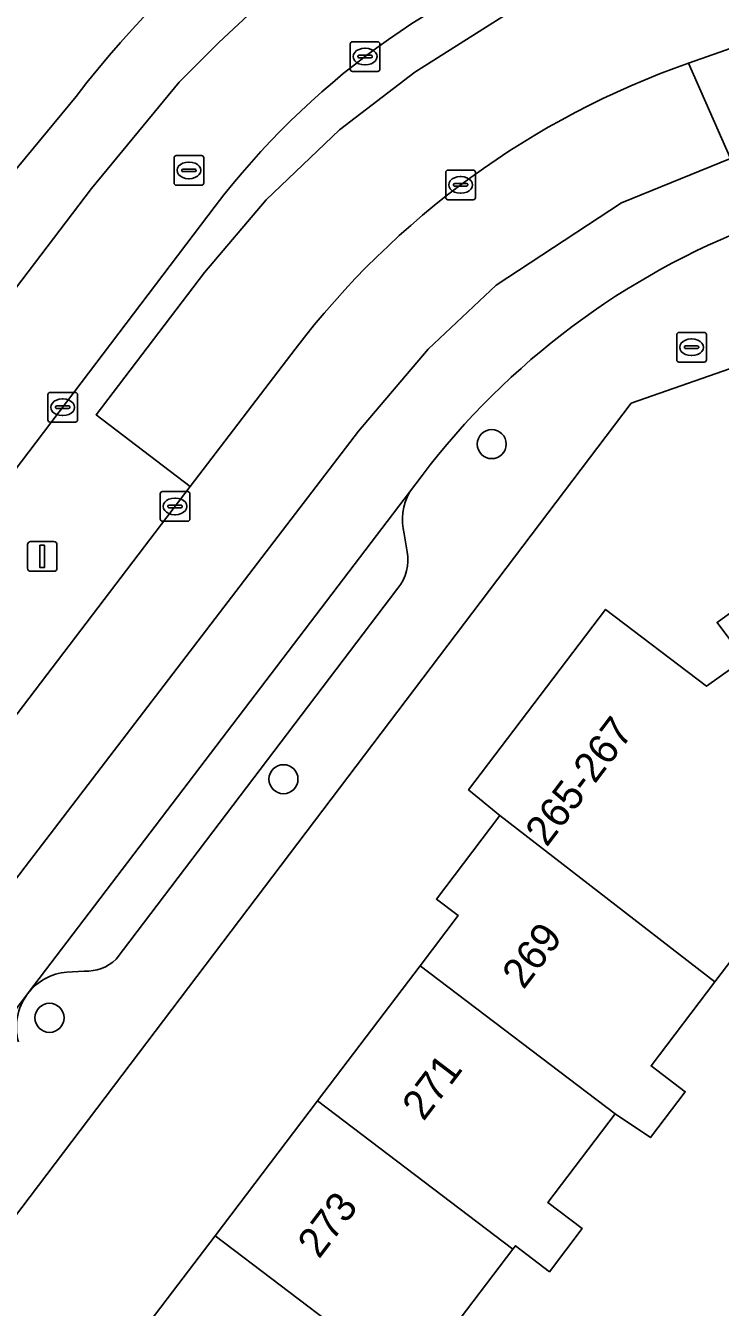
# Model space of a CAD drawing. Extents: x 158472 to 159562, y 388525 to 389606.
# Drawn here: x 158798.21 to 158821.62, y 389007.01 to 389050.19 of the extents above; entities that cross this region are included whole.
import ezdxf

# ---------------------------------------------------------------- set-up
doc = ezdxf.new("R2010")
doc.units = 0
for name, color, linetype in [('IMGEO_Berm_groen', 7, 'Continuous'), ('IMGEO_Boom', 7, 'Continuous'), ('IMGEO_Brandkraan', 7, 'Continuous'), ('IMGEO_Erf', 7, 'Continuous'), ('IMGEO_Kolk', 7, 'Continuous'), ('IMGEO_Lichtmast', 7, 'Continuous'), ('IMGEO_Pand', 7, 'Continuous'), ('IMGEO_Pand_nummerreeks', 7, 'Continuous'), ('IMGEO_Parkeervlak_open', 7, 'Continuous'), ('IMGEO_Rijbaan_lokaal_gesloten', 7, 'Continuous'), ('IMGEO_Rioolput', 7, 'Continuous'), ('IMGEO_Voetpad_open', 7, 'Continuous')]:
    doc.layers.add(name, color=color, linetype=linetype)

msp = doc.modelspace()

# ---------------------------------------------------------------- linework, layer by layer
at = {"layer": 'IMGEO_Berm_groen'}
for points in [[(158803.759, 389034.662), (158800.582, 389037.081), (158804.239, 389041.876), (158806.315, 389044.319), (158808.788, 389046.678), (158811.326, 389048.622), (158814.382, 389050.549), (158817.437, 389052.017), (158819.117, 389052.662), (158831.406, 389056.979), (158832.73, 389053.212), (158850.229, 389059.368), (158873.217, 389067.419), (158871.37, 389072.085), (158839.997, 389061.131), (158817.551, 389053.252), (158816.807, 389052.991)], [(158820.551, 389048.928), (158832.73, 389053.212), (158831.406, 389056.979), (158819.117, 389052.662), (158817.437, 389052.017), (158814.382, 389050.549), (158811.326, 389048.622), (158808.788, 389046.678), (158806.315, 389044.319), (158804.239, 389041.876), (158800.582, 389037.081), (158803.759, 389034.662), (158807.288, 389039.286)], [(158804.6, 389044.103), (158786.522, 389020.308), (158775.635, 389006.026)], [(158779.752, 389003.234), (158795.403, 389023.714), (158803.759, 389034.662)]]:
    msp.add_lwpolyline(points, dxfattribs=at)
for centre, radius, start, end in [((158825.493, 389028.235), 26.236, 109.334, 142.7832), ((158830.052, 389021.916), 28.634, 109.3786, 142.6546)]:
    msp.add_arc(centre, radius, start, end, dxfattribs=at)
at = {"layer": 'IMGEO_Boom'}
for centre in [(158813.918, 389036.092), (158806.9, 389024.805), (158799.014, 389016.767)]:
    msp.add_circle(centre, 0.489, dxfattribs=at)
at = {"layer": 'IMGEO_Brandkraan'}
for p, q in [((158820.152, 389038.928), (158820.152, 389039.78)), ((158820.227, 389039.854), (158821.079, 389039.854)), ((158821.153, 389039.78), (158821.153, 389038.928)), ((158820.411, 389039.348), (158820.411, 389039.36)), ((158820.849, 389039.311), (158820.451, 389039.311)), ((158820.454, 389039.397), (158820.852, 389039.397)), ((158820.64, 389039.634), (158820.665, 389039.634)), ((158820.895, 389039.36), (158820.895, 389039.348)), ((158821.079, 389038.854), (158820.227, 389038.854)), ((158820.663, 389039.074), (158820.638, 389039.074))]:
    msp.add_line(p, q, dxfattribs=at)
for points in [[(158820.152, 389038.928), (158820.152, 389039.78)], [(158820.227, 389039.854), (158821.079, 389039.854)], [(158821.153, 389039.78), (158821.153, 389038.928)], [(158821.079, 389038.854), (158820.227, 389038.854)]]:
    msp.add_lwpolyline(points, dxfattribs=at)
for centre, radius, start, end in [((158820.229, 389039.778), 0.0765, 91.552, 178.448), ((158820.229, 389039.778), 0.0765, 91.552, 178.448), ((158821.077, 389039.778), 0.0765, 1.552, 88.448), ((158821.077, 389039.778), 0.0765, 1.552, 88.448), ((158820.451, 389039.357), 0.0403, 85.8775, 175.7526), ((158820.448, 389039.347), 0.0366, 178.938, 274.7102), ((158820.852, 389039.354), 0.043, 264.8664, 352.4533), ((158820.856, 389039.359), 0.0386, 1.7309, 96.639), ((158820.229, 389038.93), 0.0765, 181.552, 268.448), ((158820.229, 389038.93), 0.0765, 181.552, 268.448), ((158821.077, 389038.93), 0.0765, 271.552, 358.448), ((158821.077, 389038.93), 0.0765, 271.552, 358.448)]:
    msp.add_arc(centre, radius, start, end, dxfattribs=at)
for centre, major_axis, ratio, start_param, end_param in [((158820.639, 389039.354), (-0.387, 0.002), 0.722429, 4.712389, 7.853982), ((158820.664, 389039.354), (-0.39, 0.002), 0.717154, 1.570796, 4.712389)]:
    msp.add_ellipse(centre, major_axis=major_axis, ratio=ratio, start_param=start_param, end_param=end_param, dxfattribs=at)
at = {"layer": 'IMGEO_Erf'}
for points in [[(158880.543, 389059.085), (158818.621, 389037.472), (158790.211, 389000)], [(158801.331, 389005.133), (158804.593, 389009.428), (158808.047, 389013.975), (158811.501, 389018.523), (158812.786, 389020.214), (158812.056, 389020.768), (158814.196, 389023.587), (158813.138, 389024.448), (158817.753, 389030.524), (158821.155, 389027.939), (158822.438, 389028.853), (158821.514, 389030.085), (158823.846, 389031.784)], [(158824.681, 389022.251), (158821.434, 389017.976), (158819.287, 389015.149), (158820.438, 389014.274), (158819.266, 389012.731), (158818.077, 389013.528), (158815.811, 389010.546), (158816.967, 389009.669), (158815.863, 389008.216), (158814.715, 389009.087), (158814.63, 389008.975), (158812.398, 389006.038)]]:
    msp.add_lwpolyline(points, dxfattribs=at)
at = {"layer": 'IMGEO_Kolk'}
for p, q in [((158809.226, 389049.646), (158810.078, 389049.646)), ((158809.151, 389048.72), (158809.151, 389049.572)), ((158809.639, 389049.426), (158809.664, 389049.426)), ((158810.152, 389049.572), (158810.152, 389048.72)), ((158809.41, 389049.14), (158809.41, 389049.152)), ((158809.848, 389049.103), (158809.45, 389049.103)), ((158809.453, 389049.189), (158809.851, 389049.189)), ((158809.662, 389048.866), (158809.637, 389048.866)), ((158809.894, 389049.152), (158809.894, 389049.14)), ((158810.078, 389048.646), (158809.226, 389048.646)), ((158812.444, 389045.324), (158813.296, 389045.324)), ((158812.369, 389044.398), (158812.369, 389045.25)), ((158812.857, 389045.104), (158812.882, 389045.104)), ((158813.37, 389045.25), (158813.37, 389044.398)), ((158812.628, 389044.818), (158812.628, 389044.83)), ((158813.066, 389044.781), (158812.668, 389044.781)), ((158812.671, 389044.867), (158813.069, 389044.867)), ((158812.88, 389044.544), (158812.855, 389044.544)), ((158813.112, 389044.83), (158813.112, 389044.818)), ((158813.296, 389044.324), (158812.444, 389044.324)), ((158798.958, 389036.908), (158798.958, 389037.76)), ((158799.033, 389037.834), (158799.885, 389037.834)), ((158799.446, 389037.614), (158799.471, 389037.614)), ((158799.959, 389037.76), (158799.959, 389036.908)), ((158799.217, 389037.328), (158799.217, 389037.34)), ((158799.655, 389037.291), (158799.257, 389037.291)), ((158799.26, 389037.377), (158799.658, 389037.377)), ((158799.701, 389037.34), (158799.701, 389037.328)), ((158799.885, 389036.834), (158799.033, 389036.834)), ((158799.469, 389037.054), (158799.444, 389037.054)), ((158802.746, 389033.568), (158802.746, 389034.42)), ((158802.821, 389034.494), (158803.673, 389034.494)), ((158803.234, 389034.274), (158803.259, 389034.274)), ((158803.747, 389034.42), (158803.747, 389033.568)), ((158803.005, 389033.988), (158803.005, 389034)), ((158803.443, 389033.951), (158803.045, 389033.951)), ((158803.048, 389034.037), (158803.446, 389034.037)), ((158803.257, 389033.714), (158803.232, 389033.714)), ((158803.489, 389034), (158803.489, 389033.988)), ((158803.673, 389033.494), (158802.821, 389033.494))]:
    msp.add_line(p, q, dxfattribs=at)
for points in [[(158809.226, 389049.646), (158810.078, 389049.646)], [(158809.151, 389048.72), (158809.151, 389049.572)], [(158810.152, 389049.572), (158810.152, 389048.72)], [(158810.078, 389048.646), (158809.226, 389048.646)], [(158812.444, 389045.324), (158813.296, 389045.324)], [(158812.369, 389044.398), (158812.369, 389045.25)], [(158813.37, 389045.25), (158813.37, 389044.398)], [(158813.296, 389044.324), (158812.444, 389044.324)], [(158798.958, 389036.908), (158798.958, 389037.76)], [(158799.033, 389037.834), (158799.885, 389037.834)], [(158799.959, 389037.76), (158799.959, 389036.908)], [(158799.885, 389036.834), (158799.033, 389036.834)], [(158802.746, 389033.568), (158802.746, 389034.42)], [(158802.821, 389034.494), (158803.673, 389034.494)], [(158803.747, 389034.42), (158803.747, 389033.568)], [(158803.673, 389033.494), (158802.821, 389033.494)]]:
    msp.add_lwpolyline(points, dxfattribs=at)
for centre, radius, start, end in [((158809.228, 389049.57), 0.0765, 91.552, 178.448), ((158809.228, 389049.57), 0.0765, 91.552, 178.448), ((158810.076, 389049.57), 0.0765, 1.552, 88.448), ((158810.076, 389049.57), 0.0765, 1.552, 88.448), ((158809.45, 389049.149), 0.0403, 85.8775, 175.7526), ((158809.447, 389049.139), 0.0366, 178.938, 274.7102), ((158809.851, 389049.146), 0.043, 264.8664, 352.4533), ((158809.855, 389049.151), 0.0386, 1.7309, 96.639), ((158809.228, 389048.722), 0.0765, 181.552, 268.448), ((158809.228, 389048.722), 0.0765, 181.552, 268.448), ((158810.076, 389048.722), 0.0765, 271.552, 358.448), ((158810.076, 389048.722), 0.0765, 271.552, 358.448), ((158812.446, 389045.248), 0.0765, 91.552, 178.448), ((158812.446, 389045.248), 0.0765, 91.552, 178.448), ((158813.294, 389045.248), 0.0765, 1.552, 88.448), ((158813.294, 389045.248), 0.0765, 1.552, 88.448), ((158812.668, 389044.827), 0.0403, 85.8775, 175.7526), ((158812.665, 389044.817), 0.0366, 178.938, 274.7102), ((158813.069, 389044.824), 0.043, 264.8664, 352.4533), ((158813.073, 389044.829), 0.0386, 1.7309, 96.639), ((158812.446, 389044.4), 0.0765, 181.552, 268.448), ((158812.446, 389044.4), 0.0765, 181.552, 268.448), ((158813.294, 389044.4), 0.0765, 271.552, 358.448), ((158813.294, 389044.4), 0.0765, 271.552, 358.448), ((158799.035, 389037.758), 0.0765, 91.552, 178.448), ((158799.035, 389037.758), 0.0765, 91.552, 178.448), ((158799.883, 389037.758), 0.0765, 1.552, 88.448), ((158799.883, 389037.758), 0.0765, 1.552, 88.448), ((158799.257, 389037.337), 0.0403, 85.8775, 175.7526), ((158799.254, 389037.327), 0.0366, 178.938, 274.7102), ((158799.658, 389037.334), 0.043, 264.8664, 352.4533), ((158799.662, 389037.339), 0.0386, 1.7309, 96.639), ((158799.035, 389036.91), 0.0765, 181.552, 268.448), ((158799.035, 389036.91), 0.0765, 181.552, 268.448), ((158799.883, 389036.91), 0.0765, 271.552, 358.448), ((158799.883, 389036.91), 0.0765, 271.552, 358.448), ((158802.823, 389034.418), 0.0765, 91.552, 178.448), ((158802.823, 389034.418), 0.0765, 91.552, 178.448), ((158803.671, 389034.418), 0.0765, 1.552, 88.448), ((158803.671, 389034.418), 0.0765, 1.552, 88.448), ((158803.045, 389033.997), 0.0403, 85.8775, 175.7526), ((158803.042, 389033.987), 0.0366, 178.938, 274.7102), ((158803.446, 389033.994), 0.043, 264.8664, 352.4533), ((158803.45, 389033.999), 0.0386, 1.7309, 96.639), ((158802.823, 389033.57), 0.0765, 181.552, 268.448), ((158802.823, 389033.57), 0.0765, 181.552, 268.448), ((158803.671, 389033.57), 0.0765, 271.552, 358.448), ((158803.671, 389033.57), 0.0765, 271.552, 358.448)]:
    msp.add_arc(centre, radius, start, end, dxfattribs=at)
for centre, major_axis, ratio, start_param, end_param in [((158809.638, 389049.146), (-0.387, 0.002), 0.722429, 4.712389, 7.853982), ((158809.663, 389049.146), (-0.39, 0.002), 0.717154, 1.570796, 4.712389), ((158812.856, 389044.824), (-0.387, 0.002), 0.722429, 4.712389, 7.853982), ((158812.881, 389044.824), (-0.39, 0.002), 0.717154, 1.570796, 4.712389), ((158799.445, 389037.334), (-0.387, 0.002), 0.722429, 4.712389, 7.853982), ((158799.47, 389037.334), (-0.39, 0.002), 0.717154, 1.570796, 4.712389), ((158803.233, 389033.994), (-0.387, 0.002), 0.722429, 4.712389, 7.853982), ((158803.258, 389033.994), (-0.39, 0.002), 0.717154, 1.570796, 4.712389)]:
    msp.add_ellipse(centre, major_axis=major_axis, ratio=ratio, start_param=start_param, end_param=end_param, dxfattribs=at)
at = {"layer": 'IMGEO_Lichtmast'}
for p, q in [((158798.374, 389032.81), (158799.164, 389032.81)), ((158799.164, 389032.81), (158798.374, 389032.81)), ((158798.274, 389031.91), (158798.274, 389032.71)), ((158798.274, 389032.71), (158798.274, 389031.91)), ((158799.264, 389032.71), (158799.264, 389031.91)), ((158799.264, 389031.91), (158799.264, 389032.71)), ((158799.164, 389031.81), (158798.374, 389031.81)), ((158798.374, 389031.81), (158799.164, 389031.81))]:
    msp.add_line(p, q, dxfattribs=at)
msp.add_lwpolyline([(158798.694, 389032.685), (158798.844, 389032.685), (158798.844, 389031.935), (158798.694, 389031.935), (158798.694, 389032.685)], dxfattribs=at)
for centre, start, end in [((158798.374, 389032.71), 90, 180), ((158798.374, 389032.71), 90, 180), ((158799.164, 389032.71), 0, 90), ((158799.164, 389032.71), 360, 90), ((158798.374, 389031.91), 180, 270), ((158798.374, 389031.91), 180, 270), ((158799.164, 389031.91), 270, 0), ((158799.164, 389031.91), 270, 0)]:
    msp.add_arc(centre, 0.1, start, end, dxfattribs=at)
at = {"layer": 'IMGEO_Pand'}
for points in [[(158814.196, 389023.587), (158821.434, 389017.976), (158824.681, 389022.251), (158828.703, 389025.12), (158823.846, 389031.784), (158821.514, 389030.085), (158822.438, 389028.853), (158821.155, 389027.939), (158817.753, 389030.524), (158813.138, 389024.448)], [(158811.501, 389018.523), (158818.077, 389013.528), (158819.266, 389012.731), (158820.438, 389014.274), (158819.287, 389015.149), (158821.434, 389017.976), (158814.196, 389023.587), (158812.056, 389020.768), (158812.786, 389020.214)], [(158808.047, 389013.975), (158814.63, 389008.975), (158814.715, 389009.087), (158815.863, 389008.216), (158816.967, 389009.669), (158815.811, 389010.546), (158818.077, 389013.528), (158811.501, 389018.523)], [(158808.047, 389013.975), (158804.593, 389009.428), (158811.168, 389004.434), (158811.231, 389004.517), (158812.354, 389003.664), (158813.513, 389005.191), (158812.398, 389006.038), (158814.63, 389008.975)], [(158811.168, 389004.434), (158804.593, 389009.428), (158801.331, 389005.133), (158800.106, 389006.065), (158799.914, 389005.812), (158799.842, 389005.718), (158807.652, 388999.783), (158807.724, 388999.878), (158808.811, 388999.052), (158809.532, 389000), (158809.858, 389000.429), (158808.76, 389001.263)]]:
    msp.add_lwpolyline(points, close=True, dxfattribs=at)
at = {"layer": 'IMGEO_Parkeervlak_open'}
for points in [[(158811.144, 389034.474), (158798.301, 389017.615), (158798.278, 389017.578)], [(158811.071, 389032.469), (158810.969, 389033.066)], [(158801.264, 389018.739), (158810.756, 389031.237)], [(158799.601, 389018.305), (158800.185, 389018.344)], [(158798.278, 389017.578), (158798.249, 389017.546), (158784.893, 389000), (158782.277, 388996.564)]]:
    msp.add_lwpolyline(points, dxfattribs=at)
for centre, radius, start, end in [((158812.831, 389033.549), 1.924, 151.2774, 194.5527), ((158809.592, 389032.191), 1.505, 320.6649, 10.6507), ((158800.267, 389019.792), 1.451, 266.7734, 313.4399), ((158799.756, 389016.456), 1.856, 94.7862, 142.7922), ((158799.764, 389016.45), 1.866, 142.8072, 195.4557)]:
    msp.add_arc(centre, radius, start, end, dxfattribs=at)
at = {"layer": 'IMGEO_Rijbaan_lokaal_gesloten'}
for points in [[(158873.217, 389067.419), (158850.229, 389059.368), (158832.73, 389053.212), (158820.551, 389048.928), (158821.97, 389045.718), (158824.915, 389046.92), (158839.236, 389051.93), (158872.062, 389063.415)], [(158816.807, 389052.991), (158817.551, 389053.252), (158816.351, 389056.585), (158812.361, 389054.997), (158810.132, 389053.866), (158806.876, 389051.639), (158804.716, 389049.617), (158803.379, 389048.28), (158800.43, 389044.703), (158777.642, 389014.753), (158751.605, 388980.623), (158732.013, 388954.68), (158705.771, 388920.107), (158682.617, 388890.402), (158665.532, 388870.907), (158651.596, 388856.454)], [(158651.596, 388856.454), (158665.532, 388870.907), (158682.617, 388890.402), (158705.771, 388920.107), (158732.013, 388954.68), (158751.605, 388980.623), (158777.642, 389014.753), (158800.43, 389044.703), (158803.379, 389048.28), (158804.716, 389049.617), (158806.876, 389051.639), (158810.132, 389053.866)], [(158642.3, 388830.16), (158642.462, 388830.323), (158644.297, 388828.539), (158644.976, 388829.209), (158654.546, 388838.744), (158652.694, 388840.633), (158668.364, 388856.424), (158683.318, 388872.712), (158697.002, 388889.186), (158717.328, 388915.448), (158737.178, 388941.567), (158754.114, 388963.852), (158766.121, 388979.65), (158778.301, 388995.677), (158798.192, 389021.851), (158809.433, 389036.528), (158811.777, 389039.288), (158814.069, 389041.449), (158818.297, 389044.22), (158821.97, 389045.718), (158820.551, 389048.928)], [(158799.913, 389047.805), (158797.711, 389045.137), (158797.223, 389044.494), (158777.555, 389018.578), (158772.391, 389011.519), (158763.495, 389000), (158762.337, 388998.502), (158761.607, 388997.545), (158758.952, 388994.065), (158748.035, 388979.689), (158747.062, 388978.408), (158745.469, 388976.31), (158741.547, 388971.105), (158740.215, 388969.338), (158738.401, 388966.931), (158728.254, 388953.652), (158720.2, 388943.157), (158716.584, 388938.409), (158713.751, 388934.684), (158703.716, 388921.486), (158702.237, 388919.541)], [(158822.868, 389043.49), (158821.97, 389045.718), (158818.297, 389044.22), (158814.069, 389041.449), (158811.777, 389039.288), (158809.433, 389036.528), (158798.192, 389021.851), (158778.301, 388995.677), (158766.121, 388979.65), (158754.114, 388963.852), (158737.178, 388941.567), (158717.328, 388915.448), (158697.002, 388889.186), (158683.318, 388872.712), (158668.364, 388856.424), (158652.694, 388840.633), (158654.546, 388838.744), (158654.775, 388838.972), (158671.833, 388856.333), (158672.448, 388857.038), (158674.867, 388859.654), (158677.905, 388862.94)], [(158692.274, 388896.423), (158712.518, 388923.153), (158723.001, 388936.936), (158727.97, 388943.305), (158743.945, 388964.31), (158762.193, 388988.396), (158765.967, 388993.384), (158767.064, 388994.831), (158770.947, 389000), (158775.635, 389006.026), (158786.522, 389020.308), (158804.6, 389044.103)], [(158807.288, 389039.286), (158803.759, 389034.662), (158795.403, 389023.714), (158779.752, 389003.234), (158771.022, 388991.766), (158769.87, 388990.274), (158716.222, 388919.791), (158714.484, 388917.523), (158712.638, 388915.121), (158709.718, 388911.287), (158700.675, 388899.419)], [(158697.058, 388885.041), (158701.938, 388891.173), (158703.321, 388892.993), (158703.594, 388893.363), (158714.902, 388908.014), (158715.242, 388908.465), (158719.808, 388914.514), (158719.947, 388914.699), (158725.749, 388922.405), (158730.616, 388928.858), (158776.401, 388989.012), (158782.009, 388996.219), (158782.277, 388996.564), (158784.893, 389000), (158798.249, 389017.546), (158798.278, 389017.578), (158798.301, 389017.615), (158811.144, 389034.474), (158811.572, 389035.037)]]:
    msp.add_lwpolyline(points, dxfattribs=at)
for centre, radius, start, end in [((158825.508, 389028.303), 32.178, 109.3752, 142.6951), ((158825.493, 389028.235), 26.236, 109.334, 142.7832), ((158830.052, 389021.916), 28.634, 109.3786, 142.6546), ((158832.041, 389019.458), 25.723, 110.8913, 142.7251)]:
    msp.add_arc(centre, radius, start, end, dxfattribs=at)
at = {"layer": 'IMGEO_Rioolput'}
for p, q in [((158803.287, 389045.813), (158804.139, 389045.813)), ((158803.212, 389044.887), (158803.212, 389045.739)), ((158803.471, 389045.307), (158803.471, 389045.319)), ((158803.514, 389045.356), (158803.912, 389045.356)), ((158803.7, 389045.593), (158803.725, 389045.593)), ((158803.955, 389045.319), (158803.955, 389045.307)), ((158804.213, 389045.739), (158804.213, 389044.887)), ((158803.909, 389045.27), (158803.511, 389045.27)), ((158803.723, 389045.033), (158803.698, 389045.033)), ((158804.139, 389044.813), (158803.287, 389044.813))]:
    msp.add_line(p, q, dxfattribs=at)
for points in [[(158803.287, 389045.813), (158804.139, 389045.813)], [(158803.212, 389044.887), (158803.212, 389045.739)], [(158804.213, 389045.739), (158804.213, 389044.887)], [(158804.139, 389044.813), (158803.287, 389044.813)]]:
    msp.add_lwpolyline(points, dxfattribs=at)
for centre, radius, start, end in [((158803.289, 389045.737), 0.0765, 91.552, 178.448), ((158803.289, 389045.737), 0.0765, 91.552, 178.448), ((158804.137, 389045.737), 0.0765, 1.552, 88.448), ((158804.137, 389045.737), 0.0765, 1.552, 88.448), ((158803.511, 389045.316), 0.0403, 85.8775, 175.7526), ((158803.916, 389045.318), 0.0386, 1.7309, 96.639), ((158803.289, 389044.889), 0.0765, 181.552, 268.448), ((158803.289, 389044.889), 0.0765, 181.552, 268.448), ((158803.508, 389045.306), 0.0366, 178.938, 274.7102), ((158803.912, 389045.313), 0.043, 264.8664, 352.4533), ((158804.137, 389044.889), 0.0765, 271.552, 358.448), ((158804.137, 389044.889), 0.0765, 271.552, 358.448)]:
    msp.add_arc(centre, radius, start, end, dxfattribs=at)
for centre, major_axis, ratio, start_param, end_param in [((158803.699, 389045.313), (-0.387, 0.002), 0.722429, 4.712389, 7.853982), ((158803.724, 389045.313), (-0.39, 0.002), 0.717154, 1.570796, 4.712389)]:
    msp.add_ellipse(centre, major_axis=major_axis, ratio=ratio, start_param=start_param, end_param=end_param, dxfattribs=at)
at = {"layer": 'IMGEO_Voetpad_open'}
for points in [[(158818.621, 389037.472), (158880.543, 389059.085), (158884.528, 389060.496)], [(158797.223, 389044.494), (158797.711, 389045.137), (158799.913, 389047.805)], [(158781.677, 388994.66), (158782.422, 388989.622), (158784.237, 388992.09), (158790.211, 389000), (158818.621, 389037.472)], [(158811.572, 389035.037), (158811.144, 389034.474)], [(158810.969, 389033.066), (158811.071, 389032.469)], [(158810.756, 389031.237), (158801.264, 389018.739)], [(158800.185, 389018.344), (158799.601, 389018.305)]]:
    msp.add_lwpolyline(points, dxfattribs=at)
for centre, radius, start, end in [((158825.508, 389028.303), 32.178, 109.3752, 142.6951), ((158832.041, 389019.458), 25.723, 110.8913, 142.7251), ((158812.831, 389033.549), 1.924, 151.2774, 194.5527), ((158809.592, 389032.191), 1.505, 320.6649, 10.6507), ((158800.267, 389019.792), 1.451, 266.7734, 313.4399), ((158799.756, 389016.456), 1.856, 94.7862, 142.7922), ((158799.764, 389016.45), 1.866, 142.8072, 195.4557)]:
    msp.add_arc(centre, radius, start, end, dxfattribs=at)

# ---------------------------------------------------------------- texts
at = {"layer": 'IMGEO_Pand_nummerreeks'}
for s, rotation, p in [('265-267', 52.7817, (158815.771, 389022.492)), ('269', 52.781, (158814.99, 389017.692)), ('271', 52.785, (158811.62, 389013.257)), ('273', 52.7789, (158808.097, 389008.619))]:
    msp.add_text(s, height=1, rotation=rotation, dxfattribs=at).set_placement(p)

doc.saveas('drawing.dxf')
